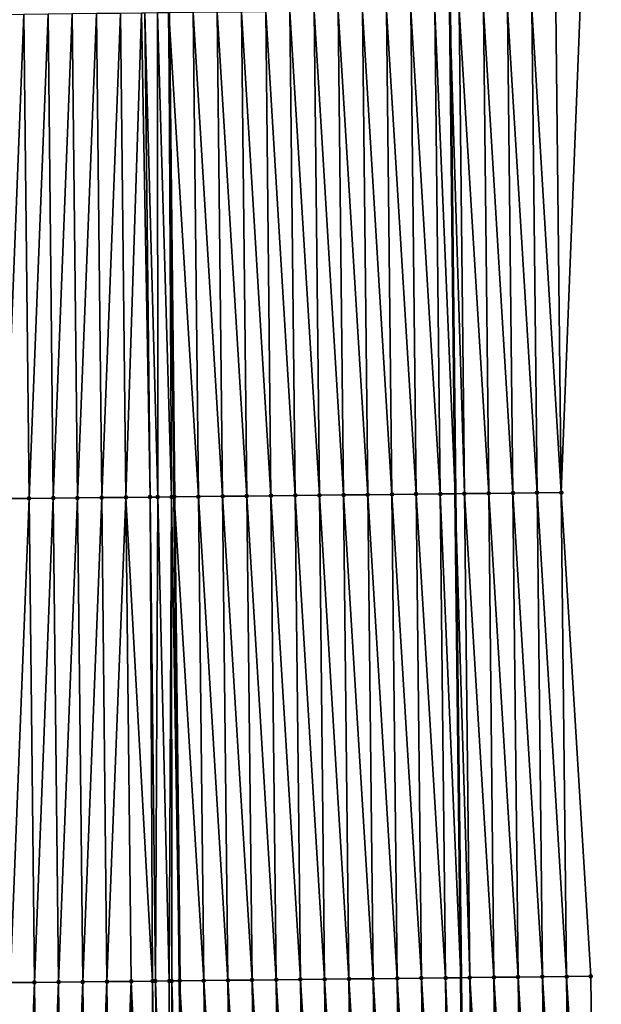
# Model space of a CAD drawing. Header units: feet. Extents: x 2007189 to 2022806, y 818621 to 837694.
# Tile 463 of 656: x 2011358 to 2011382, y 830426 to 830467. Entities that reach past the tile are written whole.
import ezdxf

# ---------------------------------------------------------------- set-up
doc = ezdxf.new("R2010")
doc.units = ezdxf.units.FT
doc.header["$MEASUREMENT"] = 0
for name, color, linetype, lineweight in [('EP_Travel Lane', 172, 'Continuous', 53), ('Road Shots', 141, 'Continuous', 100), ('Road X-Section', 40, 'Continuous', 13), ('STRIPING', 60, 'Continuous', 53)]:
    doc.layers.add(name, color=color, linetype=linetype, lineweight=lineweight)
doc.layers.add('I-77-MM17-21_SB-Surface-Border', color=7, linetype='Continuous')
doc.layers.add('I-77-MM17-21_SB-Surface-TIN', color=7, linetype='Continuous')

msp = doc.modelspace()

# ---------------------------------------------------------------- linework, layer by layer
at = {"layer": 'EP_Travel Lane'}
msp.add_polyline3d([(2011373.067790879, 830707.2196739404, 327.2794187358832), (2011373.247952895, 830687.2209615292, 327.1400246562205), (2011373.434714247, 830667.2401694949, 327.0179395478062), (2011373.652774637, 830647.2416053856, 326.9175127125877), (2011373.87083409, 830627.2431270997, 326.802113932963), (2011374.088894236, 830607.2445853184, 326.6978031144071), (2011374.306953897, 830587.2460880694, 326.5857013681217), (2011374.525012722, 830567.2476674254, 326.4602689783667), (2011374.743072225, 830547.2491845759, 326.3456442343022), (2011374.9611318, 830527.2506951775, 326.2321949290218), (2011375.179191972, 830507.252151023, 326.1282760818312), (2011375.397249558, 830487.2538440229, 325.9829961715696), (2011375.616264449, 830467.2562138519, 325.864873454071), (2011375.83959067, 830447.2579034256, 325.7312671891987), (2011376.062917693, 830427.259521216, 325.6094000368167), (2011376.286244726, 830407.2611380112, 325.4877059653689), (2011376.50957257, 830387.2626822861, 325.3778508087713)], dxfattribs=at)
at = {"layer": 'I-77-MM17-21_SB-Surface-Border', "color": 3, "linetype": 'Continuous', "lineweight": -3}
msp.add_polyline3d([(2011378.43205001, 830707.2721518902, 327.1018280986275), (2011378.623611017, 830687.2734802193, 326.9735307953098), (2011378.819762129, 830667.2998389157, 326.851186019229), (2011379.037806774, 830647.3013364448, 326.7399776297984), (2011379.255851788, 830627.3028000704, 326.6346838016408), (2011379.473897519, 830607.304198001, 326.5408660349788), (2011379.691941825, 830587.3057265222, 326.4242355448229), (2011379.909985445, 830567.3073180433, 326.2966610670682), (2011380.1280294, 830547.3088788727, 326.1743790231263), (2011380.346073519, 830527.3104246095, 326.0547760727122), (2011380.564118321, 830507.3119077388, 325.9460645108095), (2011380.782161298, 830487.3135582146, 325.8081742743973), (2011381.000392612, 830467.3162924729, 325.6890800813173), (2011380.219612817, 830447.306762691, 325.5907225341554), (2011381.438708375, 830427.3195654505, 325.4242892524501), (2011381.657866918, 830407.3211415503, 325.3017839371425), (2011381.877026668, 830387.3226076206, 325.1972433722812)], dxfattribs=at)
at = {"layer": 'I-77-MM17-21_SB-Surface-TIN', "color": 128, "linetype": 'Continuous', "lineweight": -3}
for points in [[(2011362.220711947, 830447.1078398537, 325.8648812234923), (2011362.865611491, 830467.1155513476, 326.0170687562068), (2011362.001554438, 830467.1061693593, 326.0028377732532)], [(2011362.220711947, 830447.1078398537, 325.8648812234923), (2011363.220652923, 830447.1187050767, 325.8800751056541), (2011362.865611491, 830467.1155513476, 326.0170687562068)], [(2011363.220652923, 830447.1187050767, 325.8800751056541), (2011363.001495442, 830467.117032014, 326.018451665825), (2011362.865611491, 830467.1155513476, 326.0170687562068)], [(2011363.542059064, 830447.1222033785, 325.8839865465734), (2011363.524619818, 830467.1227479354, 326.0212132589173), (2011363.001495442, 830467.117032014, 326.018451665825)], [(2011363.220652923, 830447.1187050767, 325.8800751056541), (2011363.542059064, 830447.1222033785, 325.8839865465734), (2011363.001495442, 830467.117032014, 326.018451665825)], [(2011364.107930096, 830447.1283820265, 325.8876842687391), (2011364.001427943, 830467.1279828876, 326.0196252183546), (2011363.524619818, 830467.1227479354, 326.0212132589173)], [(2011363.542059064, 830447.1222033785, 325.8839865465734), (2011364.107930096, 830447.1283820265, 325.8876842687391), (2011363.524619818, 830467.1227479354, 326.0212132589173)], [(2011365.220532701, 830447.1406338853, 325.8780237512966), (2011365.00137482, 830467.1389973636, 326.0104245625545), (2011364.001427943, 830467.1279828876, 326.0196252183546)], [(2011365.220532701, 830447.1406338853, 325.8780237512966), (2011364.001427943, 830467.1279828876, 326.0196252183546), (2011364.220585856, 830447.129616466, 325.8877057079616)], [(2011364.215352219, 830447.1295590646, 325.8877134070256), (2011364.220585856, 830447.129616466, 325.8877057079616), (2011364.001427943, 830467.1279828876, 326.0196252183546)], [(2011364.107930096, 830447.1283820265, 325.8876842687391), (2011364.215352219, 830447.1295590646, 325.8877134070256), (2011364.001427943, 830467.1279828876, 326.0196252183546)], [(2011366.220471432, 830447.1517039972, 325.8597111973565), (2011366.001313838, 830467.1500412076, 325.9964077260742), (2011365.00137482, 830467.1389973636, 326.0104245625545)], [(2011365.220532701, 830447.1406338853, 325.8780237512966), (2011366.220471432, 830447.1517039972, 325.8597111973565), (2011365.00137482, 830467.1389973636, 326.0104245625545)], [(2011367.220410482, 830447.1627450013, 325.8461587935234), (2011367.001252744, 830467.1610953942, 325.9806995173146), (2011366.001313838, 830467.1500412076, 325.9964077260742)], [(2011366.220471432, 830447.1517039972, 325.8597111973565), (2011367.220410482, 830447.1627450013, 325.8461587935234), (2011366.001313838, 830467.1500412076, 325.9964077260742)], [(2011368.220349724, 830447.1737684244, 325.835481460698), (2011368.00119185, 830467.1721312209, 325.9679937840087), (2011367.001252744, 830467.1610953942, 325.9806995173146)], [(2011367.220410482, 830447.1627450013, 325.8461587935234), (2011368.220349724, 830447.1737684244, 325.835481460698), (2011367.001252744, 830467.1610953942, 325.9806995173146)], [(2011369.220288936, 830447.1847945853, 325.8243564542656), (2011369.001130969, 830467.1831658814, 325.9554787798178), (2011368.00119185, 830467.1721312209, 325.9679937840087)], [(2011368.220349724, 830447.1737684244, 325.835481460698), (2011369.220288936, 830447.1847945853, 325.8243564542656), (2011368.00119185, 830467.1721312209, 325.9679937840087)], [(2011370.22022819, 830447.1958169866, 325.8138462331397), (2011370.001070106, 830467.1941989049, 325.9432314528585), (2011369.001130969, 830467.1831658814, 325.9554787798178)], [(2011369.220288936, 830447.1847945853, 325.8243564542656), (2011370.22022819, 830447.1958169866, 325.8138462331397), (2011369.001130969, 830467.1831658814, 325.9554787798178)], [(2011371.220167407, 830447.2068427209, 325.8027909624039), (2011371.001009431, 830467.2052147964, 325.9337858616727), (2011370.001070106, 830467.1941989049, 325.9432314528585)], [(2011370.22022819, 830447.1958169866, 325.8138462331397), (2011371.220167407, 830447.2068427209, 325.8027909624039), (2011370.001070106, 830467.1941989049, 325.9432314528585)], [(2011372.220106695, 830447.2178619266, 325.7928033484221), (2011372.00094866, 830467.2162395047, 325.9228983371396), (2011371.001009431, 830467.2052147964, 325.9337858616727)], [(2011371.220167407, 830447.2068427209, 325.8027909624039), (2011372.220106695, 830447.2178619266, 325.7928033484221), (2011371.001009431, 830467.2052147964, 325.9337858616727)], [(2011373.220045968, 830447.22888255, 325.782583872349), (2011373.000887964, 830467.2272573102, 325.9131397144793), (2011372.00094866, 830467.2162395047, 325.9228983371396)], [(2011372.220106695, 830447.2178619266, 325.7928033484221), (2011373.220045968, 830447.22888255, 325.782583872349), (2011372.00094866, 830467.2162395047, 325.9228983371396)], [(2011374.2199849, 830447.239934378, 325.7672613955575), (2011374.000827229, 830467.238278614, 325.9028089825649), (2011373.000887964, 830467.2272573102, 325.9131397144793)], [(2011373.220045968, 830447.22888255, 325.782583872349), (2011374.2199849, 830447.239934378, 325.7672613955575), (2011373.000887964, 830467.2272573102, 325.9131397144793)], [(2011375.219923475, 830447.251018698, 325.7466253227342), (2011375.000765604, 830467.2493812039, 325.879185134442), (2011374.000827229, 830467.238278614, 325.9028089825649)], [(2011374.2199849, 830447.239934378, 325.7672613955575), (2011375.219923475, 830447.251018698, 325.7466253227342), (2011374.000827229, 830467.238278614, 325.9028089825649)], [(2011375.000765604, 830467.2493812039, 325.879185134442), (2011375.83959067, 830447.2579034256, 325.7312671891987), (2011375.616264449, 830467.2562138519, 325.864873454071)], [(2011375.219923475, 830447.251018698, 325.7466253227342), (2011375.83959067, 830447.2579034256, 325.7312671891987), (2011375.000765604, 830467.2493812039, 325.879185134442)], [(2011376.219861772, 830447.2621283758, 325.7218423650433), (2011376.000704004, 830467.2604815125, 325.8559344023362), (2011375.616264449, 830467.2562138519, 325.864873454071)], [(2011376.219861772, 830447.2621283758, 325.7218423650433), (2011375.616264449, 830467.2562138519, 325.864873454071), (2011375.83959067, 830447.2579034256, 325.7312671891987)], [(2011377.219799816, 830447.2732611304, 325.6932855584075), (2011377.000642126, 830467.2716071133, 325.8285474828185), (2011376.000704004, 830467.2604815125, 325.8559344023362)], [(2011376.219861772, 830447.2621283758, 325.7218423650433), (2011377.219799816, 830447.2732611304, 325.6932855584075), (2011376.000704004, 830467.2604815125, 325.8559344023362)], [(2011378.219737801, 830447.28439931, 325.6638415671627), (2011378.000579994, 830467.2827559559, 325.7973597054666), (2011377.000642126, 830467.2716071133, 325.8285474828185)], [(2011377.219799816, 830447.2732611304, 325.6932855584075), (2011378.219737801, 830447.28439931, 325.6638415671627), (2011377.000642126, 830467.2716071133, 325.8285474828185)], [(2011379.219675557, 830447.2955583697, 325.630982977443), (2011379.000517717, 830467.293918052, 325.7640045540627), (2011378.000579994, 830467.2827559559, 325.7973597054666)], [(2011378.219737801, 830447.28439931, 325.6638415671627), (2011379.219675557, 830447.2955583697, 325.630982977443), (2011378.000579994, 830467.2827559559, 325.7973597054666)], [(2011380.219612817, 830447.306762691, 325.5907225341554), (2011380.000454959, 830467.3051239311, 325.7234893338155), (2011379.000517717, 830467.293918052, 325.7640045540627)], [(2011379.219675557, 830447.2955583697, 325.630982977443), (2011380.219612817, 830447.306762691, 325.5907225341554), (2011379.000517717, 830467.293918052, 325.7640045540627)], [(2011380.219612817, 830447.306762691, 325.5907225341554), (2011381.000392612, 830467.3162924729, 325.6890800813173), (2011380.000454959, 830467.3051239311, 325.7234893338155)], [(2011357.221006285, 830447.0535850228, 325.7772542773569), (2011358.001789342, 830467.0628171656, 325.9242861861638), (2011357.001848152, 830467.0519714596, 325.9059005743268)], [(2011357.221006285, 830447.0535850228, 325.7772542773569), (2011358.220947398, 830447.0644378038, 325.7944828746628), (2011358.001789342, 830467.0628171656, 325.9242861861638)], [(2011358.220947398, 830447.0644378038, 325.7944828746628), (2011359.001730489, 830467.0736668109, 325.9420275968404), (2011358.001789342, 830467.0628171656, 325.9242861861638)], [(2011358.220947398, 830447.0644378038, 325.7944828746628), (2011359.220888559, 830447.0752861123, 325.8124429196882), (2011359.001730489, 830467.0736668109, 325.9420275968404)], [(2011359.220888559, 830447.0752861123, 325.8124429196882), (2011360.001671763, 830467.0845048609, 325.9616652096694), (2011359.001730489, 830467.0736668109, 325.9420275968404)], [(2011359.220888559, 830447.0752861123, 325.8124429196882), (2011360.220829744, 830447.0861322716, 325.8307544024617), (2011360.001671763, 830467.0845048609, 325.9616652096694)], [(2011360.220829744, 830447.0861322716, 325.8307544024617), (2011361.001613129, 830467.0953344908, 325.9826798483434), (2011360.001671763, 830467.0845048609, 325.9616652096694)], [(2011360.220829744, 830447.0861322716, 325.8307544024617), (2011361.220770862, 830447.0969845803, 325.8480602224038), (2011361.001613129, 830467.0953344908, 325.9826798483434)], [(2011361.220770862, 830447.0969845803, 325.8480602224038), (2011362.001554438, 830467.1061693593, 326.0028377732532), (2011361.001613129, 830467.0953344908, 325.9826798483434)], [(2011361.220770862, 830447.0969845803, 325.8480602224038), (2011362.220711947, 830447.1078398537, 325.8648812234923), (2011362.001554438, 830467.1061693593, 326.0028377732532)], [(2011369.439446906, 830427.1864230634, 325.6932710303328), (2011369.220288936, 830447.1847945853, 325.8243564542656), (2011368.220349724, 830447.1737684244, 325.835481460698)], [(2011370.439386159, 830427.1974454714, 325.6827597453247), (2011370.22022819, 830447.1958169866, 325.8138462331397), (2011369.220288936, 830447.1847945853, 325.8243564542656)], [(2011369.439446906, 830427.1864230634, 325.6932710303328), (2011370.439386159, 830427.1974454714, 325.6827597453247), (2011369.220288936, 830447.1847945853, 325.8243564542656)], [(2011371.439325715, 830427.2084402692, 325.6767636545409), (2011371.220167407, 830447.2068427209, 325.8027909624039), (2011370.22022819, 830447.1958169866, 325.8138462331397)], [(2011370.439386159, 830427.1974454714, 325.6827597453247), (2011371.439325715, 830427.2084402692, 325.6767636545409), (2011370.22022819, 830447.1958169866, 325.8138462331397)], [(2011372.43926501, 830427.2194589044, 325.6668693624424), (2011372.220106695, 830447.2178619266, 325.7928033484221), (2011371.220167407, 830447.2068427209, 325.8027909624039)], [(2011371.439325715, 830427.2084402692, 325.6767636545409), (2011372.43926501, 830427.2194589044, 325.6668693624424), (2011371.220167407, 830447.2068427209, 325.8027909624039)], [(2011373.439204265, 830427.2304812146, 325.6563740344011), (2011373.220045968, 830447.22888255, 325.782583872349), (2011372.220106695, 830447.2178619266, 325.7928033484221)], [(2011372.43926501, 830427.2194589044, 325.6668693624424), (2011373.439204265, 830427.2304812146, 325.6563740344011), (2011372.220106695, 830447.2178619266, 325.7928033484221)], [(2011374.439143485, 830427.2415066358, 325.645369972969), (2011374.2199849, 830447.239934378, 325.7672613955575), (2011373.220045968, 830447.22888255, 325.782583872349)], [(2011373.439204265, 830427.2304812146, 325.6563740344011), (2011374.439143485, 830427.2415066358, 325.645369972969), (2011373.220045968, 830447.22888255, 325.782583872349)], [(2011375.439082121, 830427.2525854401, 325.6256359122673), (2011375.219923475, 830447.251018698, 325.7466253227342), (2011374.2199849, 830447.239934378, 325.7672613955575)], [(2011374.439143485, 830427.2415066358, 325.645369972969), (2011375.439082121, 830427.2525854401, 325.6256359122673), (2011374.2199849, 830447.239934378, 325.7672613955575)], [(2011375.219923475, 830447.251018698, 325.7466253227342), (2011376.062917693, 830427.259521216, 325.6094000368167), (2011375.83959067, 830447.2579034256, 325.7312671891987)], [(2011375.439082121, 830427.2525854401, 325.6256359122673), (2011376.062917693, 830427.259521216, 325.6094000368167), (2011375.219923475, 830447.251018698, 325.7466253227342)], [(2011376.439020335, 830427.2637027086, 325.5996116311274), (2011376.219861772, 830447.2621283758, 325.7218423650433), (2011375.83959067, 830447.2579034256, 325.7312671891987)], [(2011376.439020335, 830427.2637027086, 325.5996116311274), (2011375.83959067, 830447.2579034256, 325.7312671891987), (2011376.062917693, 830427.259521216, 325.6094000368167)], [(2011377.438958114, 830427.2748596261, 325.5671033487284), (2011377.219799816, 830447.2732611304, 325.6932855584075), (2011376.219861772, 830447.2621283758, 325.7218423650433)], [(2011376.439020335, 830427.2637027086, 325.5996116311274), (2011377.438958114, 830427.2748596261, 325.5671033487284), (2011376.219861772, 830447.2621283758, 325.7218423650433)], [(2011378.438895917, 830427.2860143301, 325.534957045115), (2011378.219737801, 830447.28439931, 325.6638415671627), (2011377.219799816, 830447.2732611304, 325.6932855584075)], [(2011377.438958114, 830427.2748596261, 325.5671033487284), (2011378.438895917, 830427.2860143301, 325.534957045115), (2011377.219799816, 830447.2732611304, 325.6932855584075)], [(2011379.438833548, 830427.2971848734, 325.5002204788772), (2011379.219675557, 830447.2955583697, 325.630982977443), (2011378.219737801, 830447.28439931, 325.6638415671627)], [(2011378.438895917, 830427.2860143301, 325.534957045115), (2011379.438833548, 830427.2971848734, 325.5002204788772), (2011378.219737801, 830447.28439931, 325.6638415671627)], [(2011380.43877075, 830427.3083945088, 325.4590910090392), (2011380.219612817, 830447.306762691, 325.5907225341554), (2011379.219675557, 830447.2955583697, 325.630982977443)], [(2011379.438833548, 830427.2971848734, 325.5002204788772), (2011380.43877075, 830427.3083945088, 325.4590910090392), (2011379.219675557, 830447.2955583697, 325.630982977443)], [(2011380.43877075, 830427.3083945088, 325.4590910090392), (2011381.438708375, 830427.3195654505, 325.4242892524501), (2011380.219612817, 830447.306762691, 325.5907225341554)], [(2011357.440164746, 830427.0551687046, 325.6534945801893), (2011358.220947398, 830447.0644378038, 325.7944828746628), (2011357.221006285, 830447.0535850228, 325.7772542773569)], [(2011357.440164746, 830427.0551687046, 325.6534945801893), (2011358.44010595, 830427.0660131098, 325.6720929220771), (2011358.220947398, 830447.0644378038, 325.7944828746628)], [(2011358.44010595, 830427.0660131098, 325.6720929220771), (2011359.220888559, 830447.0752861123, 325.8124429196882), (2011358.220947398, 830447.0644378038, 325.7944828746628)], [(2011358.44010595, 830427.0660131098, 325.6720929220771), (2011359.440047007, 830427.0768710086, 325.6884845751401), (2011359.220888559, 830447.0752861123, 325.8124429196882)], [(2011359.440047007, 830427.0768710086, 325.6884845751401), (2011360.220829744, 830447.0861322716, 325.8307544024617), (2011359.220888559, 830447.0752861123, 325.8124429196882)], [(2011359.440047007, 830427.0768710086, 325.6884845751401), (2011360.439988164, 830427.0877196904, 325.7063835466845), (2011360.220829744, 830447.0861322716, 325.8307544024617)], [(2011360.439988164, 830427.0877196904, 325.7063835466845), (2011361.220770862, 830447.0969845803, 325.8480602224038), (2011360.220829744, 830447.0861322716, 325.8307544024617)], [(2011360.439988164, 830427.0877196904, 325.7063835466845), (2011361.439929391, 830427.0985619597, 325.7253311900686), (2011361.220770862, 830447.0969845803, 325.8480602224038)], [(2011361.439929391, 830427.0985619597, 325.7253311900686), (2011362.220711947, 830447.1078398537, 325.8648812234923), (2011361.220770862, 830447.0969845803, 325.8480602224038)], [(2011361.439929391, 830427.0985619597, 325.7253311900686), (2011362.439870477, 830427.1094171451, 325.7421665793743), (2011362.220711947, 830447.1078398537, 325.8648812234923)], [(2011363.327651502, 830427.1190681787, 325.7549162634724), (2011363.220652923, 830447.1187050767, 325.8800751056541), (2011362.220711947, 830447.1078398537, 325.8648812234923)], [(2011362.439870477, 830427.1094171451, 325.7421665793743), (2011363.327651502, 830427.1190681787, 325.7549162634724), (2011362.220711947, 830447.1078398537, 325.8648812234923)], [(2011363.439811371, 830427.1202898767, 325.7561325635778), (2011363.542059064, 830447.1222033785, 325.8839865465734), (2011363.220652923, 830447.1187050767, 325.8800751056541)], [(2011363.327651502, 830427.1190681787, 325.7549162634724), (2011363.439811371, 830427.1202898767, 325.7561325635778), (2011363.220652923, 830447.1187050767, 325.8800751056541)], [(2011363.439811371, 830427.1202898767, 325.7561325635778), (2011364.012086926, 830427.126538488, 325.7598666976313), (2011363.542059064, 830447.1222033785, 325.8839865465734)], [(2011364.012086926, 830427.126538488, 325.7598666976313), (2011364.107930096, 830447.1283820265, 325.8876842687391), (2011363.542059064, 830447.1222033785, 325.8839865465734)], [(2011364.012086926, 830427.126538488, 325.7598666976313), (2011364.119604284, 830427.1277163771, 325.7599273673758), (2011364.107930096, 830447.1283820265, 325.8876842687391)], [(2011364.107930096, 830447.1283820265, 325.8876842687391), (2011364.439743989, 830427.1312301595, 325.7590380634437), (2011364.215352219, 830447.1295590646, 325.8877134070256)], [(2011364.119604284, 830427.1277163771, 325.7599273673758), (2011364.439743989, 830427.1312301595, 325.7590380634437), (2011364.107930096, 830447.1283820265, 325.8876842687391)], [(2011364.215352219, 830447.1295590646, 325.8877134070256), (2011364.439743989, 830427.1312301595, 325.7590380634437), (2011364.220585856, 830447.129616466, 325.8877057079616)], [(2011365.439690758, 830427.1422543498, 325.7482488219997), (2011365.220532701, 830447.1406338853, 325.8780237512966), (2011364.220585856, 830447.129616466, 325.8877057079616)], [(2011365.439690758, 830427.1422543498, 325.7482488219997), (2011364.220585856, 830447.129616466, 325.8877057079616), (2011364.439743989, 830427.1312301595, 325.7590380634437)], [(2011366.439629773, 830427.1532985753, 325.7341696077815), (2011366.220471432, 830447.1517039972, 325.8597111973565), (2011365.220532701, 830447.1406338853, 325.8780237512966)], [(2011365.439690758, 830427.1422543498, 325.7482488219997), (2011366.439629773, 830427.1532985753, 325.7341696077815), (2011365.220532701, 830447.1406338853, 325.8780237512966)], [(2011367.439568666, 830427.1643538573, 325.7182822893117), (2011367.220410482, 830447.1627450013, 325.8461587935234), (2011366.220471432, 830447.1517039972, 325.8597111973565)], [(2011366.439629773, 830427.1532985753, 325.7341696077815), (2011367.439568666, 830427.1643538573, 325.7182822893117), (2011366.220471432, 830447.1517039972, 325.8597111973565)], [(2011368.439507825, 830427.1753848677, 325.7063641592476), (2011368.220349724, 830447.1737684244, 325.835481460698), (2011367.220410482, 830447.1627450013, 325.8461587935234)], [(2011367.439568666, 830427.1643538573, 325.7182822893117), (2011368.439507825, 830427.1753848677, 325.7063641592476), (2011367.220410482, 830447.1627450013, 325.8461587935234)], [(2011368.439507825, 830427.1753848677, 325.7063641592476), (2011369.439446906, 830427.1864230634, 325.6932710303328), (2011368.220349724, 830447.1737684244, 325.835481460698)], [(2011374.658302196, 830407.2430674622, 325.5253570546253), (2011374.439143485, 830427.2415066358, 325.645369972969), (2011373.439204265, 830427.2304812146, 325.6563740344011)], [(2011375.658240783, 830407.254150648, 325.504907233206), (2011375.439082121, 830427.2525854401, 325.6256359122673), (2011374.439143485, 830427.2415066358, 325.645369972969)], [(2011374.658302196, 830407.2430674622, 325.5253570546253), (2011375.658240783, 830407.254150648, 325.504907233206), (2011374.439143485, 830427.2415066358, 325.645369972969)], [(2011375.439082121, 830427.2525854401, 325.6256359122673), (2011376.286244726, 830407.2611380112, 325.4877059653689), (2011376.062917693, 830427.259521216, 325.6094000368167)], [(2011375.658240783, 830407.254150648, 325.504907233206), (2011376.286244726, 830407.2611380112, 325.4877059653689), (2011375.439082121, 830427.2525854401, 325.6256359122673)], [(2011376.658178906, 830407.2652762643, 325.4775185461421), (2011376.439020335, 830427.2637027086, 325.5996116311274), (2011376.062917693, 830427.259521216, 325.6094000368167)], [(2011376.658178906, 830407.2652762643, 325.4775185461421), (2011376.062917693, 830427.259521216, 325.6094000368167), (2011376.286244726, 830407.2611380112, 325.4877059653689)], [(2011377.658116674, 830407.2764341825, 325.4448473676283), (2011377.438958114, 830427.2748596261, 325.5671033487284), (2011376.439020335, 830427.2637027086, 325.5996116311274)], [(2011376.658178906, 830407.2652762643, 325.4775185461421), (2011377.658116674, 830407.2764341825, 325.4448473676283), (2011376.439020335, 830427.2637027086, 325.5996116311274)], [(2011378.658054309, 830407.2876043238, 325.4101773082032), (2011378.438895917, 830427.2860143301, 325.534957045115), (2011377.438958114, 830427.2748596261, 325.5671033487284)], [(2011377.658116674, 830407.2764341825, 325.4448473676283), (2011378.658054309, 830407.2876043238, 325.4101773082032), (2011377.438958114, 830427.2748596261, 325.5671033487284)], [(2011379.657992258, 830407.2987457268, 325.3802069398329), (2011379.438833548, 830427.2971848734, 325.5002204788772), (2011378.438895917, 830427.2860143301, 325.534957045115)], [(2011378.658054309, 830407.2876043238, 325.4101773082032), (2011379.657992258, 830407.2987457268, 325.3802069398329), (2011378.438895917, 830427.2860143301, 325.534957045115)], [(2011380.657929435, 830407.3099576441, 325.3387050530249), (2011380.43877075, 830427.3083945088, 325.4590910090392), (2011379.438833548, 830427.2971848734, 325.5002204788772)], [(2011379.657992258, 830407.2987457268, 325.3802069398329), (2011380.657929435, 830407.3099576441, 325.3387050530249), (2011379.438833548, 830427.2971848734, 325.5002204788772)], [(2011381.657866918, 830407.3211415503, 325.3017839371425), (2011381.438708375, 830427.3195654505, 325.4242892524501), (2011380.43877075, 830427.3083945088, 325.4590910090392)], [(2011380.657929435, 830407.3099576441, 325.3387050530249), (2011381.657866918, 830407.3211415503, 325.3017839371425), (2011380.43877075, 830427.3083945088, 325.4590910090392)], [(2011357.659323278, 830407.0567458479, 325.5308004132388), (2011358.44010595, 830427.0660131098, 325.6720929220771), (2011357.440164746, 830427.0551687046, 325.6534945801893)], [(2011357.659323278, 830407.0567458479, 325.5308004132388), (2011358.659264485, 830407.067589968, 325.5494461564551), (2011358.44010595, 830427.0660131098, 325.6720929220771)], [(2011358.659264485, 830407.067589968, 325.5494461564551), (2011359.440047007, 830427.0768710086, 325.6884845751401), (2011358.44010595, 830427.0660131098, 325.6720929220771)], [(2011358.659264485, 830407.067589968, 325.5494461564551), (2011359.659205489, 830407.0784526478, 325.5650567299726), (2011359.440047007, 830427.0768710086, 325.6884845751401)], [(2011359.659205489, 830407.0784526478, 325.5650567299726), (2011360.439988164, 830427.0877196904, 325.7063835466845), (2011359.440047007, 830427.0768710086, 325.6884845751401)], [(2011359.659205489, 830407.0784526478, 325.5650567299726), (2011360.65914646, 830407.0893183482, 325.5801733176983), (2011360.439988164, 830427.0877196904, 325.7063835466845)], [(2011360.65914646, 830407.0893183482, 325.5801733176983), (2011361.439929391, 830427.0985619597, 325.7253311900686), (2011360.439988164, 830427.0877196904, 325.7063835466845)], [(2011360.65914646, 830407.0893183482, 325.5801733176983), (2011361.65908777, 830407.1001531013, 325.6003508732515), (2011361.439929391, 830427.0985619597, 325.7253311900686)], [(2011361.65908777, 830407.1001531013, 325.6003508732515), (2011362.439870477, 830427.1094171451, 325.7421665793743), (2011361.439929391, 830427.0985619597, 325.7253311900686)], [(2011361.65908777, 830407.1001531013, 325.6003508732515), (2011362.659029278, 830407.1109697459, 325.6234897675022), (2011362.439870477, 830427.1094171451, 325.7421665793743)], [(2011363.357370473, 830407.1185442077, 325.6363283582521), (2011363.327651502, 830427.1190681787, 325.7549162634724), (2011362.439870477, 830427.1094171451, 325.7421665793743)], [(2011362.659029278, 830407.1109697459, 325.6234897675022), (2011363.357370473, 830407.1185442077, 325.6363283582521), (2011362.439870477, 830427.1094171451, 325.7421665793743)], [(2011363.658970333, 830407.1218277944, 325.6398577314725), (2011363.439811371, 830427.1202898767, 325.7561325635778), (2011363.327651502, 830427.1190681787, 325.7549162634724)], [(2011363.357370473, 830407.1185442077, 325.6363283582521), (2011363.658970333, 830407.1218277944, 325.6398577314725), (2011363.327651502, 830427.1190681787, 325.7549162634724)], [(2011364.067137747, 830407.1262887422, 325.6418322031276), (2011364.012086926, 830427.126538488, 325.7598666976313), (2011363.439811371, 830427.1202898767, 325.7561325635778)], [(2011363.658970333, 830407.1218277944, 325.6398577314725), (2011364.067137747, 830407.1262887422, 325.6418322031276), (2011363.439811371, 830427.1202898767, 325.7561325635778)], [(2011364.067137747, 830407.1262887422, 325.6418322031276), (2011364.119604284, 830427.1277163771, 325.7599273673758), (2011364.012086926, 830427.126538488, 325.7598666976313)], [(2011364.067137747, 830407.1262887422, 325.6418322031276), (2011364.658902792, 830407.1327826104, 325.6403873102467), (2011364.119604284, 830427.1277163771, 325.7599273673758)], [(2011364.119604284, 830427.1277163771, 325.7599273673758), (2011364.658902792, 830407.1327826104, 325.6403873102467), (2011364.439743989, 830427.1312301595, 325.7590380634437)], [(2011365.658849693, 830407.1437947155, 325.6315751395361), (2011365.439690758, 830427.1422543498, 325.7482488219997), (2011364.439743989, 830427.1312301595, 325.7590380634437)], [(2011365.658849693, 830407.1437947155, 325.6315751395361), (2011364.439743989, 830427.1312301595, 325.7590380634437), (2011364.658902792, 830407.1327826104, 325.6403873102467)], [(2011366.658788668, 830407.1548426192, 325.6168951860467), (2011366.439629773, 830427.1532985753, 325.7341696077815), (2011365.439690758, 830427.1422543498, 325.7482488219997)], [(2011365.658849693, 830407.1437947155, 325.6315751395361), (2011366.658788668, 830407.1548426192, 325.6168951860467), (2011365.439690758, 830427.1422543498, 325.7482488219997)], [(2011367.65872758, 830407.1658962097, 325.6012852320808), (2011367.439568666, 830427.1643538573, 325.7182822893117), (2011366.439629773, 830427.1532985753, 325.7341696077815)], [(2011366.658788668, 830407.1548426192, 325.6168951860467), (2011367.65872758, 830407.1658962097, 325.6012852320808), (2011366.439629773, 830427.1532985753, 325.7341696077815)], [(2011368.658666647, 830407.1769356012, 325.5879972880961), (2011368.439507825, 830427.1753848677, 325.7063641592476), (2011367.439568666, 830427.1643538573, 325.7182822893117)], [(2011367.65872758, 830407.1658962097, 325.6012852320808), (2011368.658666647, 830407.1769356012, 325.5879972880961), (2011367.439568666, 830427.1643538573, 325.7182822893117)], [(2011369.658605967, 830407.1879518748, 325.5784899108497), (2011369.439446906, 830427.1864230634, 325.6932710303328), (2011368.439507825, 830427.1753848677, 325.7063641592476)], [(2011368.658666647, 830407.1769356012, 325.5879972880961), (2011369.658605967, 830407.1879518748, 325.5784899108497), (2011368.439507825, 830427.1753848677, 325.7063641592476)], [(2011370.658545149, 830407.1989808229, 325.5669098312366), (2011370.439386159, 830427.1974454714, 325.6827597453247), (2011369.439446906, 830427.1864230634, 325.6932710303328)], [(2011369.658605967, 830407.1879518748, 325.5784899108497), (2011370.658545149, 830407.1989808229, 325.5669098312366), (2011369.439446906, 830427.1864230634, 325.6932710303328)], [(2011371.658484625, 830407.2099829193, 325.5597209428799), (2011371.439325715, 830427.2084402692, 325.6767636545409), (2011370.439386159, 830427.1974454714, 325.6827597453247)], [(2011370.658545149, 830407.1989808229, 325.5669098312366), (2011371.658484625, 830407.2099829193, 325.5597209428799), (2011370.439386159, 830427.1974454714, 325.6827597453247)], [(2011372.658423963, 830407.2209976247, 325.5504700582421), (2011372.43926501, 830427.2194589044, 325.6668693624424), (2011371.439325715, 830427.2084402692, 325.6767636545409)], [(2011371.658484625, 830407.2099829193, 325.5597209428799), (2011372.658423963, 830407.2209976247, 325.5504700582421), (2011371.439325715, 830427.2084402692, 325.6767636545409)], [(2011373.658363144, 830407.2320266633, 325.5388751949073), (2011373.439204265, 830427.2304812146, 325.6563740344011), (2011372.43926501, 830427.2194589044, 325.6668693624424)], [(2011372.658423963, 830407.2209976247, 325.5504700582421), (2011373.658363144, 830407.2320266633, 325.5388751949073), (2011372.43926501, 830427.2194589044, 325.6668693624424)], [(2011373.658363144, 830407.2320266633, 325.5388751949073), (2011374.658302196, 830407.2430674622, 325.5253570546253), (2011373.439204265, 830427.2304812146, 325.6563740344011)]]:
    msp.add_3dface(points, dxfattribs=at)
at = {"layer": 'Road Shots', "lineweight": 100}
for p in [(2011369.220288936, 830447.1847945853, 325.8243564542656), (2011370.22022819, 830447.1958169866, 325.8138462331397), (2011371.220167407, 830447.2068427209, 325.8027909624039), (2011372.220106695, 830447.2178619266, 325.7928033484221), (2011373.220045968, 830447.22888255, 325.782583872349), (2011374.2199849, 830447.239934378, 325.7672613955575), (2011375.219923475, 830447.251018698, 325.7466253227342), (2011376.219861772, 830447.2621283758, 325.7218423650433), (2011377.219799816, 830447.2732611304, 325.6932855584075), (2011378.219737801, 830447.28439931, 325.6638415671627), (2011379.219675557, 830447.2955583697, 325.630982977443), (2011380.219612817, 830447.306762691, 325.5907225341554), (2011358.220947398, 830447.0644378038, 325.7944828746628), (2011359.220888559, 830447.0752861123, 325.8124429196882), (2011360.220829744, 830447.0861322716, 325.8307544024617), (2011361.220770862, 830447.0969845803, 325.8480602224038), (2011362.220711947, 830447.1078398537, 325.8648812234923), (2011363.220652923, 830447.1187050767, 325.8800751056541), (2011363.542059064, 830447.1222033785, 325.8839865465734), (2011364.107930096, 830447.1283820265, 325.8876842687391), (2011364.215352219, 830447.1295590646, 325.8877134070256), (2011364.220593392, 830447.1296165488, 325.8877056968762), (2011365.220532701, 830447.1406338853, 325.8780237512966), (2011366.220471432, 830447.1517039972, 325.8597111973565), (2011367.220410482, 830447.1627450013, 325.8461587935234), (2011368.220349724, 830447.1737684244, 325.835481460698), (2011374.439143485, 830427.2415066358, 325.645369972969), (2011375.439082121, 830427.2525854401, 325.6256359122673), (2011376.439020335, 830427.2637027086, 325.5996116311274), (2011377.438958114, 830427.2748596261, 325.5671033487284), (2011378.438895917, 830427.2860143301, 325.534957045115), (2011379.438833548, 830427.2971848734, 325.5002204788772), (2011380.43877075, 830427.3083945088, 325.4590910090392), (2011381.438708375, 830427.3195654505, 325.4242892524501), (2011358.44010595, 830427.0660131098, 325.6720929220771), (2011359.440047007, 830427.0768710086, 325.6884845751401), (2011360.439988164, 830427.0877196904, 325.7063835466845), (2011361.439929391, 830427.0985619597, 325.7253311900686), (2011362.439870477, 830427.1094171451, 325.7421665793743), (2011363.327651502, 830427.1190681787, 325.7549162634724), (2011363.439811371, 830427.1202898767, 325.7561325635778), (2011364.012086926, 830427.126538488, 325.7598666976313), (2011364.119604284, 830427.1277163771, 325.7599273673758), (2011364.439751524, 830427.1312302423, 325.7590380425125), (2011365.439690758, 830427.1422543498, 325.7482488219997), (2011366.439629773, 830427.1532985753, 325.7341696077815), (2011367.439568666, 830427.1643538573, 325.7182822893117), (2011368.439507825, 830427.1753848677, 325.7063641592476), (2011369.439446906, 830427.1864230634, 325.6932710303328), (2011370.439386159, 830427.1974454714, 325.6827597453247), (2011371.439325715, 830427.2084402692, 325.6767636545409), (2011372.43926501, 830427.2194589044, 325.6668693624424), (2011373.439204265, 830427.2304812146, 325.6563740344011)]:
    msp.add_point(p, dxfattribs=at)
at = {"layer": 'Road X-Section', "extrusion": (-0.01095792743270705, 0.9999212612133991, 0.006115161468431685), "elevation": 808343.3509031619, "flags": 128}
msp.add_lwpolyline([(-2020315.364371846, -4617.870010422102), (-2020318.453799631, -4617.756021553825), (-2020319.864809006, -4617.733223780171), (-2020320.991714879, -4617.716278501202), (-2020321.603527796, -4617.702530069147), (-2020322.603527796, -4617.686861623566), (-2020323.603527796, -4617.672133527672), (-2020324.603527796, -4617.658207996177), (-2020325.603527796, -4617.646440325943), (-2020326.603527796, -4617.634499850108), (-2020327.603527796, -4617.61960871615), (-2020328.603527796, -4617.601502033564), (-2020329.603527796, -4617.583027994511), (-2020330.603527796, -4617.564321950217), (-2020331.603527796, -4617.546512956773), (-2020332.603527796, -4617.527303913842), (-2020333.603527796, -4617.50856059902), (-2020334.603527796, -4617.490091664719), (-2020335.603527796, -4617.474350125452), (-2020336.603527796, -4617.459194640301), (-2020337.603527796, -4617.441965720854), (-2020338.603527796, -4617.42400534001), (-2020339.603527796, -4617.405693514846), (-2020340.603527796, -4617.388387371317), (-2020341.603527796, -4617.371566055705), (-2020342.603527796, -4617.356371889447), (-2020342.924952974, -4617.352460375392), (-2020343.490857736, -4617.348762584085), (-2020343.598286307, -4617.348733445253), (-2020343.603527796, -4617.348741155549), (-2020344.603527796, -4617.358423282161), (-2020345.603527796, -4617.376736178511), (-2020346.603527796, -4617.39028883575), (-2020347.603527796, -4617.40096636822), (-2020348.603527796, -4617.412091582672), (-2020349.603527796, -4617.422602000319), (-2020350.603527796, -4617.433657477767), (-2020351.603527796, -4617.443645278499), (-2020352.603527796, -4617.453864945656), (-2020353.603527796, -4617.469187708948), (-2020354.603527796, -4617.489824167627), (-2020355.603527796, -4617.514607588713), (-2020356.603527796, -4617.54316492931), (-2020357.603527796, -4617.572609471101), (-2020358.603527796, -4617.605468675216), (-2020359.603527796, -4617.645729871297)], dxfattribs=at)
at = {"layer": 'Road X-Section', "extrusion": (-0.01095792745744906, 0.9999212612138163, 0.006115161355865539), "elevation": 808323.350853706, "flags": 128}
msp.add_lwpolyline([(-2020318.393303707, -4617.796424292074), (-2020318.582800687, -4617.792702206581), (-2020319.288769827, -4617.772230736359), (-2020319.875952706, -4617.769561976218), (-2020320.6035478, -4617.75198591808), (-2020321.6035478, -4617.732702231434), (-2020322.6035478, -4617.713181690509), (-2020323.6035478, -4617.693979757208), (-2020324.6035478, -4617.676884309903), (-2020325.6035478, -4617.663411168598), (-2020326.6035478, -4617.652208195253), (-2020327.603547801, -4617.638165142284), (-2020328.6035478, -4617.619676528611), (-2020329.6035478, -4617.596780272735), (-2020330.6035478, -4617.571701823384), (-2020331.6035478, -4617.547389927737), (-2020332.6035478, -4617.527195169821), (-2020333.6035478, -4617.511605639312), (-2020334.603547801, -4617.498917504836), (-2020335.6035478, -4617.481301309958), (-2020336.6035478, -4617.460559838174), (-2020337.6035478, -4617.441961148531), (-2020338.6035478, -4617.425569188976), (-2020339.6035478, -4617.407669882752), (-2020340.6035478, -4617.388721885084), (-2020341.6035478, -4617.371886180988), (-2020342.491381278, -4617.359136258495), (-2020342.6035478, -4617.357919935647), (-2020343.175857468, -4617.354185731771), (-2020343.283381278, -4617.354125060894), (-2020343.6035478, -4617.355014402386), (-2020344.6035478, -4617.365803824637), (-2020345.6035478, -4617.379883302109), (-2020346.6035478, -4617.395770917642), (-2020347.6035478, -4617.407689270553), (-2020348.6035478, -4617.420782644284), (-2020349.6035478, -4617.431294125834), (-2020350.6035478, -4617.437290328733), (-2020351.6035478, -4617.447184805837), (-2020352.6035478, -4617.457680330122), (-2020353.6035478, -4617.468684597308), (-2020354.6035478, -4617.488419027), (-2020355.6035478, -4617.514443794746), (-2020356.6035478, -4617.546952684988), (-2020357.6035478, -4617.579099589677), (-2020358.6035478, -4617.613836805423), (-2020359.6035478, -4617.654967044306), (-2020360.6035478, -4617.689769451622)], dxfattribs=at)
at = {"layer": 'STRIPING'}
msp.add_polyline3d([(2011361.43284161, 830707.1073025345, 327.4292060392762), (2011361.624402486, 830687.1086446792, 327.2986687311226), (2011361.820785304, 830667.1126322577, 327.1766745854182), (2011362.03882948, 830647.1141726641, 327.057986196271), (2011362.256874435, 830627.1156416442, 326.9517582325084), (2011362.474919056, 830607.11714127, 326.8401857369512), (2011362.692964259, 830587.1185874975, 326.7379254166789), (2011362.911007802, 830567.1201859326, 326.6091170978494), (2011363.129052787, 830547.1216522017, 326.5033587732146), (2011363.34709698, 830527.1231910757, 326.3849394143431), (2011363.565141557, 830507.1246946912, 326.2726676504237), (2011363.783184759, 830487.1263244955, 326.1383836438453), (2011364.001427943, 830467.1279828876, 326.0196252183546), (2011364.220585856, 830447.129616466, 325.8877057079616), (2011364.439743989, 830427.1312301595, 325.7590380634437), (2011364.658902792, 830407.1327826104, 325.6403873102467), (2011364.878062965, 830387.1342100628, 325.5421750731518)], dxfattribs=at)

doc.saveas('drawing.dxf')
